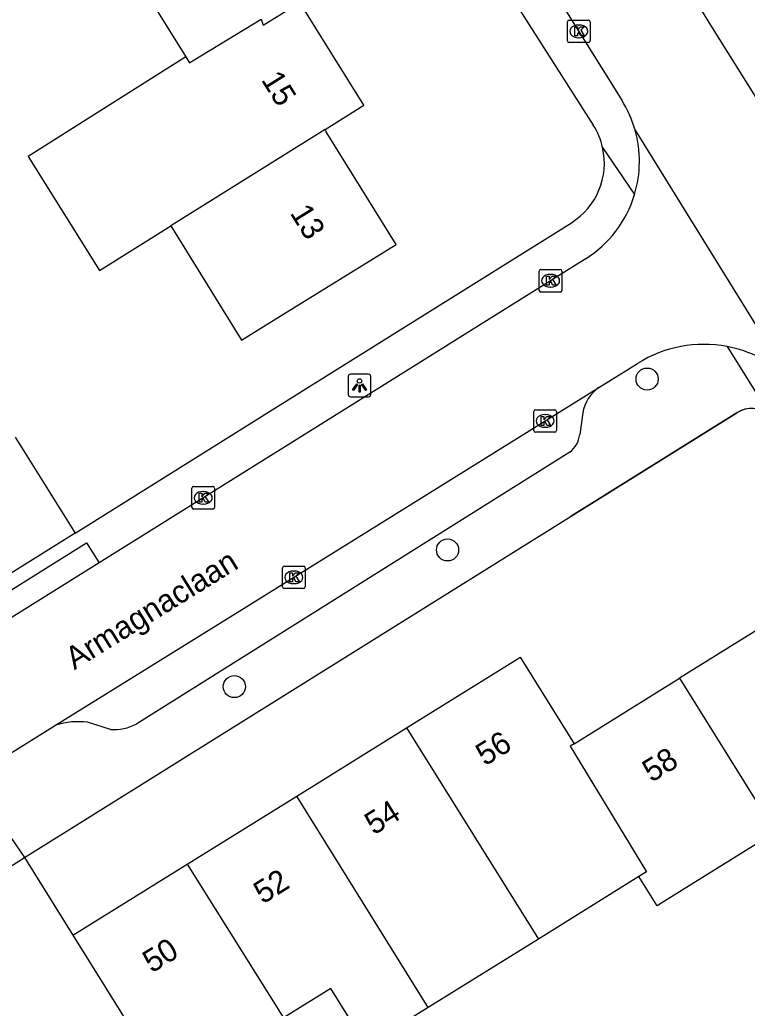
# Model space of a CAD drawing. Extents: x 157767 to 159171, y 387842 to 389425.
# Drawn here: x 158510.27 to 158542.45, y 388089.02 to 388132.75 of the extents above; entities that cross this region are included whole.
import ezdxf

# ---------------------------------------------------------------- set-up
doc = ezdxf.new("R2010")
doc.units = 0
for name, color, linetype in [('IMGEO_Boom', 7, 'Continuous'), ('IMGEO_Kolk', 7, 'Continuous'), ('IMGEO_Lichtpunt', 7, 'Continuous'), ('IMGEO_Muur', 7, 'Continuous'), ('IMGEO_Openbare_ruimte_label', 7, 'Continuous'), ('IMGEO_Pand', 7, 'Continuous'), ('IMGEO_Pand_nummerreeks', 7, 'Continuous'), ('IMGEO_Rijbaan_lokaal_open', 7, 'Continuous'), ('IMGEO_Voetpad_open', 7, 'Continuous')]:
    doc.layers.add(name, color=color, linetype=linetype)

msp = doc.modelspace()

# ---------------------------------------------------------------- linework, layer by layer
at = {"layer": 'IMGEO_Boom'}
for centre in [(158538.022, 388116.848), (158529.192, 388109.291), (158519.762, 388103.245)]:
    msp.add_circle(centre, 0.489, dxfattribs=at)
at = {"layer": 'IMGEO_Kolk'}
for p, q in [((158534.497, 388131.807), (158534.497, 388132.659)), ((158534.572, 388132.733), (158535.424, 388132.733)), ((158534.985, 388132.513), (158535.01, 388132.513)), ((158535.498, 388132.659), (158535.498, 388131.807)), ((158535.008, 388131.953), (158534.983, 388131.953)), ((158535.424, 388131.733), (158534.572, 388131.733)), ((158533.25, 388120.774), (158533.25, 388121.626)), ((158533.325, 388121.7), (158534.177, 388121.7)), ((158533.738, 388121.48), (158533.763, 388121.48)), ((158534.251, 388121.626), (158534.251, 388120.774)), ((158534.177, 388120.7), (158533.325, 388120.7)), ((158533.761, 388120.92), (158533.736, 388120.92)), ((158533.008, 388114.57), (158533.008, 388115.422)), ((158533.083, 388115.496), (158533.935, 388115.496)), ((158534.009, 388115.422), (158534.009, 388114.57)), ((158533.496, 388115.276), (158533.521, 388115.276)), ((158533.935, 388114.496), (158533.083, 388114.496)), ((158533.519, 388114.716), (158533.494, 388114.716)), ((158517.887, 388111.172), (158517.887, 388112.024)), ((158517.962, 388112.098), (158518.814, 388112.098)), ((158518.375, 388111.878), (158518.4, 388111.878)), ((158518.888, 388112.024), (158518.888, 388111.172)), ((158518.814, 388111.098), (158517.962, 388111.098)), ((158518.398, 388111.318), (158518.373, 388111.318)), ((158521.895, 388107.653), (158521.895, 388108.505)), ((158521.97, 388108.579), (158522.822, 388108.579)), ((158522.383, 388108.359), (158522.408, 388108.359)), ((158522.896, 388108.505), (158522.896, 388107.653)), ((158522.822, 388107.579), (158521.97, 388107.579)), ((158522.406, 388107.799), (158522.381, 388107.799))]:
    msp.add_line(p, q, dxfattribs=at)
for points in [[(158534.497, 388131.807), (158534.497, 388132.659)], [(158534.572, 388132.733), (158535.424, 388132.733)], [(158534.818, 388132.433), (158534.941, 388132.433), (158534.941, 388132.282), (158535.071, 388132.433), (158535.235, 388132.433), (158535.089, 388132.282), (158535.242, 388132.033), (158535.09, 388132.033), (158535.005, 388132.197), (158534.941, 388132.13), (158534.941, 388132.033), (158534.818, 388132.033), (158534.818, 388132.433)], [(158535.498, 388132.659), (158535.498, 388131.807)], [(158535.424, 388131.733), (158534.572, 388131.733)], [(158533.25, 388120.774), (158533.25, 388121.626)], [(158533.325, 388121.7), (158534.177, 388121.7)], [(158534.251, 388121.626), (158534.251, 388120.774)], [(158533.571, 388121.4), (158533.694, 388121.4), (158533.694, 388121.249), (158533.824, 388121.4), (158533.988, 388121.4), (158533.842, 388121.249), (158533.995, 388121), (158533.843, 388121), (158533.758, 388121.164), (158533.694, 388121.097), (158533.694, 388121), (158533.571, 388121), (158533.571, 388121.4)], [(158534.177, 388120.7), (158533.325, 388120.7)], [(158533.008, 388114.57), (158533.008, 388115.422)], [(158533.083, 388115.496), (158533.935, 388115.496)], [(158534.009, 388115.422), (158534.009, 388114.57)], [(158533.329, 388115.196), (158533.452, 388115.196), (158533.452, 388115.045), (158533.582, 388115.196), (158533.746, 388115.196), (158533.6, 388115.045), (158533.753, 388114.796), (158533.601, 388114.796), (158533.516, 388114.96), (158533.452, 388114.893), (158533.452, 388114.796), (158533.329, 388114.796), (158533.329, 388115.196)], [(158533.935, 388114.496), (158533.083, 388114.496)], [(158517.887, 388111.172), (158517.887, 388112.024)], [(158517.962, 388112.098), (158518.814, 388112.098)], [(158518.888, 388112.024), (158518.888, 388111.172)], [(158518.208, 388111.798), (158518.331, 388111.798), (158518.331, 388111.647), (158518.461, 388111.798), (158518.625, 388111.798), (158518.479, 388111.647), (158518.632, 388111.398), (158518.48, 388111.398), (158518.395, 388111.562), (158518.331, 388111.495), (158518.331, 388111.398), (158518.208, 388111.398), (158518.208, 388111.798)], [(158518.814, 388111.098), (158517.962, 388111.098)], [(158521.895, 388107.653), (158521.895, 388108.505)], [(158521.97, 388108.579), (158522.822, 388108.579)], [(158522.896, 388108.505), (158522.896, 388107.653)], [(158522.216, 388108.279), (158522.339, 388108.279), (158522.339, 388108.128), (158522.469, 388108.279), (158522.633, 388108.279), (158522.487, 388108.128), (158522.64, 388107.879), (158522.488, 388107.879), (158522.403, 388108.043), (158522.339, 388107.976), (158522.339, 388107.879), (158522.216, 388107.879), (158522.216, 388108.279)], [(158522.822, 388107.579), (158521.97, 388107.579)]]:
    msp.add_lwpolyline(points, dxfattribs=at)
for centre, start, end in [((158534.574, 388132.657), 91.552, 178.448), ((158534.574, 388132.657), 91.552, 178.448), ((158535.422, 388132.657), 1.552, 88.448), ((158535.422, 388132.657), 1.552, 88.448), ((158534.574, 388131.809), 181.552, 268.448), ((158534.574, 388131.809), 181.552, 268.448), ((158535.422, 388131.809), 271.552, 358.448), ((158535.422, 388131.809), 271.552, 358.448), ((158533.327, 388121.624), 91.552, 178.448), ((158533.327, 388121.624), 91.552, 178.448), ((158534.175, 388121.624), 1.552, 88.448), ((158534.175, 388121.624), 1.552, 88.448), ((158533.327, 388120.776), 181.552, 268.448), ((158533.327, 388120.776), 181.552, 268.448), ((158534.175, 388120.776), 271.552, 358.448), ((158534.175, 388120.776), 271.552, 358.448), ((158533.085, 388115.42), 91.552, 178.448), ((158533.085, 388115.42), 91.552, 178.448), ((158533.933, 388115.42), 1.552, 88.448), ((158533.933, 388115.42), 1.552, 88.448), ((158533.085, 388114.572), 181.552, 268.448), ((158533.085, 388114.572), 181.552, 268.448), ((158533.933, 388114.572), 271.552, 358.448), ((158533.933, 388114.572), 271.552, 358.448), ((158517.964, 388112.022), 91.552, 178.448), ((158517.964, 388112.022), 91.552, 178.448), ((158518.812, 388112.022), 1.552, 88.448), ((158518.812, 388112.022), 1.552, 88.448), ((158517.964, 388111.174), 181.552, 268.448), ((158517.964, 388111.174), 181.552, 268.448), ((158518.812, 388111.174), 271.552, 358.448), ((158518.812, 388111.174), 271.552, 358.448), ((158521.972, 388108.503), 91.552, 178.448), ((158521.972, 388108.503), 91.552, 178.448), ((158522.82, 388108.503), 1.552, 88.448), ((158522.82, 388108.503), 1.552, 88.448), ((158521.972, 388107.655), 181.552, 268.448), ((158521.972, 388107.655), 181.552, 268.448), ((158522.82, 388107.655), 271.552, 358.448), ((158522.82, 388107.655), 271.552, 358.448)]:
    msp.add_arc(centre, 0.0765, start, end, dxfattribs=at)
for centre, major_axis, ratio, start_param, end_param in [((158534.984, 388132.233), (-0.387, 0.002), 0.722429, 4.712389, 7.853982), ((158535.009, 388132.233), (-0.39, 0.002), 0.717154, 1.570796, 4.712389), ((158533.737, 388121.2), (-0.387, 0.002), 0.722429, 4.712389, 7.853982), ((158533.762, 388121.2), (-0.39, 0.002), 0.717154, 1.570796, 4.712389), ((158533.495, 388114.996), (-0.387, 0.002), 0.722429, 4.712389, 7.853982), ((158533.52, 388114.996), (-0.39, 0.002), 0.717154, 1.570796, 4.712389), ((158518.374, 388111.598), (-0.387, 0.002), 0.722429, 4.712389, 7.853982), ((158518.399, 388111.598), (-0.39, 0.002), 0.717154, 1.570796, 4.712389), ((158522.382, 388108.079), (-0.387, 0.002), 0.722429, 4.712389, 7.853982), ((158522.407, 388108.079), (-0.39, 0.002), 0.717154, 1.570796, 4.712389)]:
    msp.add_ellipse(centre, major_axis=major_axis, ratio=ratio, start_param=start_param, end_param=end_param, dxfattribs=at)
at = {"layer": 'IMGEO_Lichtpunt'}
for p, q in [((158524.802, 388116.97), (158524.802, 388116.163)), ((158524.802, 388116.97), (158524.802, 388116.163)), ((158525.704, 388117.065), (158524.896, 388117.065)), ((158525.704, 388117.065), (158524.896, 388117.065)), ((158525.798, 388116.163), (158525.798, 388116.97)), ((158525.798, 388116.163), (158525.798, 388116.97)), ((158524.896, 388116.069), (158525.704, 388116.069)), ((158524.896, 388116.069), (158525.704, 388116.069))]:
    msp.add_line(p, q, dxfattribs=at)
for points in [[(158525.176, 388116.634), (158525.215, 388116.606), (158525.027, 388116.344), (158524.989, 388116.371), (158525.176, 388116.634)], [(158525.278, 388116.586), (158525.325, 388116.586), (158525.325, 388116.264), (158525.278, 388116.264), (158525.278, 388116.586)], [(158525.388, 388116.606), (158525.426, 388116.633), (158525.613, 388116.371), (158525.574, 388116.343), (158525.388, 388116.606)]]:
    msp.add_lwpolyline(points, dxfattribs=at)
msp.add_circle((158525.301, 388116.768), 0.0994, dxfattribs=at)
for centre, start, end in [((158524.896, 388116.97), 90, 180), ((158524.896, 388116.97), 90, 180), ((158525.704, 388116.97), 0, 90), ((158525.704, 388116.97), 0, 90), ((158524.896, 388116.163), 180, 270), ((158524.896, 388116.163), 180, 270), ((158525.704, 388116.163), 270, 0), ((158525.704, 388116.163), 270, 360)]:
    msp.add_arc(centre, 0.0946, start, end, dxfattribs=at)
at = {"layer": 'IMGEO_Muur'}
for points in [[(158512.722, 388110.04), (158523.604, 388116.845)], [(158541.987, 388115.359), (158534.664, 388110.788)]]:
    msp.add_lwpolyline(points, dxfattribs=at)
msp.add_arc((158542.656, 388114.288), 1.263, 31.8944, 121.977, dxfattribs=at)
at = {"layer": 'IMGEO_Pand'}
for points in [[(158514.779, 388135.673), (158517.615, 388131.1)], [(158517.615, 388131.1), (158517.775, 388130.842), (158517.87, 388130.9), (158517.949, 388130.948), (158520.95, 388132.77), (158521.04, 388132.5), (158522.666, 388133.504)], [(158523.774, 388127.885), (158525.496, 388128.961), (158522.666, 388133.504)], [(158517.615, 388131.1), (158513.81, 388128.695), (158510.642, 388126.693), (158513.797, 388121.648), (158516.955, 388123.622)], [(158523.774, 388127.885), (158516.955, 388123.622)], [(158516.955, 388123.622), (158517.451, 388122.822), (158520.086, 388118.573), (158521.905, 388119.701), (158526.919, 388122.81), (158523.832, 388127.791), (158523.774, 388127.885)], [(158550.45, 388104.152), (158546.665, 388105.92), (158545.331, 388105.09), (158544.354, 388106.66), (158539.451, 388103.611)], [(158527.384, 388101.418), (158532.27, 388104.457), (158532.411, 388104.544), (158534.792, 388100.714)], [(158534.792, 388100.714), (158539.451, 388103.611)], [(158539.451, 388103.611), (158543.694, 388096.806)], [(158522.533, 388098.402), (158527.384, 388101.418)], [(158527.384, 388101.418), (158533.21, 388092.077)], [(158534.792, 388100.714), (158534.617, 388100.605), (158538, 388095.056), (158537.658, 388094.843)], [(158517.684, 388095.387), (158522.533, 388098.402)], [(158528.331, 388089.043), (158522.533, 388098.402)], [(158543.694, 388096.806), (158543.505, 388096.688), (158538.796, 388093.749), (158538.463, 388093.541), (158537.658, 388094.843)], [(158512.627, 388092.242), (158517.684, 388095.387)], [(158517.684, 388095.387), (158521.945, 388088.593)], [(158537.658, 388094.843), (158533.21, 388092.077)], [(158512.627, 388092.242), (158516.872, 388085.439)], [(158533.21, 388092.077), (158528.331, 388089.043)], [(158528.331, 388089.043), (158525.611, 388087.352), (158524.032, 388089.891), (158521.945, 388088.593)]]:
    msp.add_lwpolyline(points, dxfattribs=at)
at = {"layer": 'IMGEO_Rijbaan_lokaal_open'}
for points in [[(158530.652, 388139.183), (158536.903, 388129.189)], [(158567.978, 388089.064), (158554.594, 388110.551), (158540.834, 388132.511), (158540.153, 388133.606)], [(158537.492, 388127.856), (158544.24, 388116.955)], [(158535.283, 388122.156), (158523.084, 388114.526), (158513.779, 388108.72)], [(158535.888, 388116.479), (158537.601, 388117.545)], [(158511.851, 388101.537), (158519.891, 388106.522), (158535.888, 388116.479)], [(158510.071, 388114.281), (158512.722, 388110.04)], [(158512.722, 388110.04), (158502.995, 388103.961)], [(158513.779, 388108.72), (158510.479, 388106.661), (158503.775, 388102.469)], [(158508.108, 388099.216), (158511.851, 388101.537)], [(158500.005, 388088.99), (158510.476, 388095.689)], [(158510.476, 388095.689), (158512.627, 388092.242)]]:
    msp.add_lwpolyline(points, dxfattribs=at)
for centre, radius, start, end in [((158532.564, 388126.475), 5.118, 15.6535, 32.024), ((158532.596, 388126.483), 5.085, 343.2072, 15.6639), ((158532.586, 388126.475), 5.092, 301.9816, 343.3223), ((158540.528, 388112.851), 5.532, 79.2766, 121.9417), ((158540.538, 388112.861), 5.52, 47.8725, 79.3567)]:
    msp.add_arc(centre, radius, start, end, dxfattribs=at)
at = {"layer": 'IMGEO_Voetpad_open'}
for points in [[(158501.79, 388182.163), (158507.616, 388172.75), (158507.012, 388170.316), (158527.9, 388136.819), (158530.216, 388136.605), (158535.639, 388128.089)], [(158536.054, 388127.089), (158537.464, 388125.014)], [(158512.722, 388110.04), (158523.604, 388116.845), (158534.67, 388123.764)], [(158541.557, 388118.286), (158543.448, 388115.271)], [(158510.476, 388095.689), (158534.664, 388110.788), (158541.987, 388115.359)], [(158535.174, 388115.357), (158535.04, 388114.392)], [(158534.601, 388113.615), (158515.447, 388101.602)], [(158503.775, 388102.469), (158503.224, 388103.351), (158513.228, 388109.602), (158513.779, 388108.72)], [(158514.28, 388101.354), (158513.276, 388101.665)], [(158508.656, 388098.332), (158510.476, 388095.689)]]:
    msp.add_lwpolyline(points, dxfattribs=at)
for centre, radius, start, end in [((158532.993, 388126.405), 3.136, 12.5983, 32.4786), ((158533.001, 388126.409), 3.128, 302.2494, 12.5524), ((158536.891, 388115.053), 1.744, 125.1123, 169.9453), ((158542.656, 388114.288), 1.262, 51.1164, 121.9898), ((158533.909, 388114.519), 1.138, 307.4545, 353.6132), ((158512.845, 388098.469), 3.225, 82.3156, 107.95), ((158514.452, 388103.413), 2.067, 265.2202, 298.7748)]:
    msp.add_arc(centre, radius, start, end, dxfattribs=at)

# ---------------------------------------------------------------- texts
at = {"layer": 'IMGEO_Openbare_ruimte_label'}
msp.add_text('Armagnaclaan', height=1, rotation=31.8476, dxfattribs=at).set_placement((158512.69, 388103.966))
at = {"layer": 'IMGEO_Pand_nummerreeks'}
for s, rotation, p in [('15', 301.9135, (158520.928, 388130.09)), ('13', 301.7875, (158522.201, 388124.198)), ('56', 31.8736, (158530.845, 388099.707)), ('58', 31.8736, (158538.215, 388098.98)), ('54', 31.874, (158525.934, 388096.654)), ('52', 31.874, (158521.021, 388093.6)), ('50', 31.874, (158516.115, 388090.549))]:
    msp.add_text(s, height=1, rotation=rotation, dxfattribs=at).set_placement(p)

doc.saveas('drawing.dxf')
